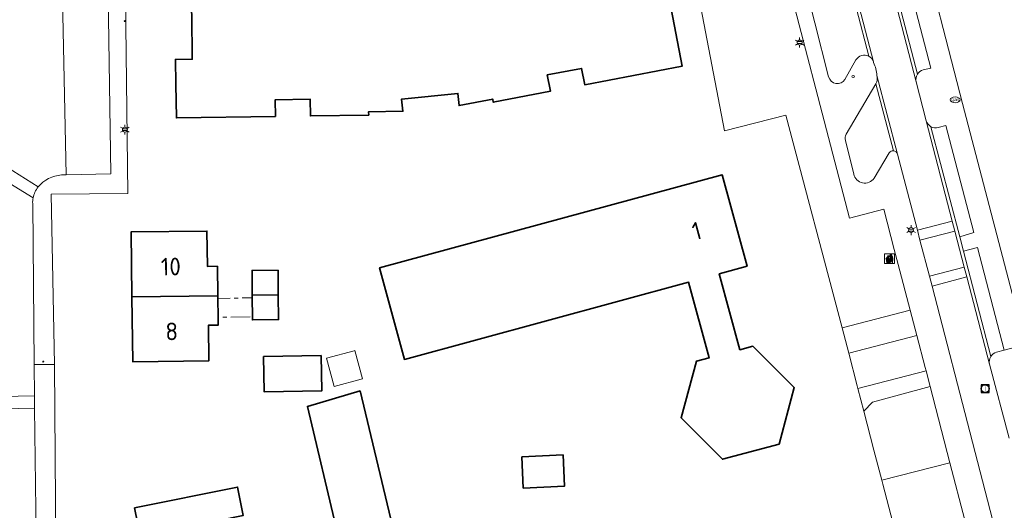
# Model space of a CAD drawing. Header units: metres. Extents: x 140853 to 145288, y 474558 to 480269.
# Tile 349 of 428: x 144095 to 144195, y 478795 to 478845. Entities that reach past the tile are written whole.
import ezdxf
from ezdxf.enums import TextEntityAlignment as Align

# ---------------------------------------------------------------- set-up
doc = ezdxf.new("R2010")
doc.units = ezdxf.units.M
doc.header["$MEASUREMENT"] = 0
doc.linetypes.add('AM-AS', pattern=[16, 10, -2, 2, -2])
for name, color, linetype, lineweight in [('B-WE-AM-AS_SPOOR_RAIL-G', 10, 'AM-AS', 18), ('B-WE-GR-BEPLANTING_CULTUUR_HEESTERS-G', 90, 'Continuous', 18), ('B-WE-IE-MEUBILAIR_WEGMEUBILAIR-S', 7, 'Continuous', 18), ('B-WE-KL-ET_LS_OV_LICHTMAST-S', 190, 'Continuous', 18), ('B-WE-KL-GAS_PUT-S', 30, 'Continuous', 18), ('B-WE-KL-WATER_BRANDLEIDING_PUT-S', 150, 'Continuous', 18), ('B-WE-OG-BEBOUWING-G', 7, 'Continuous', 35), ('B-WE-OG-BEBOUWING_BIJGEBOUW-G', 7, 'Continuous', 18), ('B-WE-OG-BEBOUWING_HUISNUMMER-T18', 10, 'Continuous', 18), ('B-WE-OG-TERREIN_ERF-G', 7, 'Continuous', 18), ('B-WE-RI-GWA_RIOOLPUT-S', 30, 'Continuous', 18), ('B-WE-VH-GOOT-G', 170, 'Continuous', 18), ('B-WE-VH-VERHARDING_BETONSTRAATSTEEN-G', 252, 'Continuous', 18), ('B-WE-VH-VERHARDING_STRAATBAKSTEEN-G', 252, 'Continuous', 18), ('B-WE-VH-VERHARDING_TEGEL-G', 252, 'Continuous', 18), ('X-XX-XX-ALGEMEEN-S', 7, 'Continuous', 18)]:
    doc.layers.add(name, color=color, linetype=linetype, lineweight=lineweight)
doc.styles.add('NLCS-ISO', font='txt')

# ---------------------------------------------------------------- blocks, each defined once
blk = doc.blocks.new('SIE-AFVAL APART PLAATS-SO')
h = blk.add_hatch(color=256)
h.dxf.hatch_style = 1
h.paths.add_polyline_path([(-0.09, 0.09), (-1.76, 0.09, 0.819081), (-1.79, -0.08), (-1.41, -2.17, 0.36153), (-1.37, -2.2), (-0.47, -2.2, 0.36153), (-0.44, -2.17), (-0.05, -0.08, 0.819081)])
h.paths.add_polyline_path([(-0.16, -0.09), (-0.2, -0.31), (-0.49, -0.31), (-0.47, -0.09)], flags=16)
h.paths.add_polyline_path([(-0.56, -0.09), (-0.58, -0.31), (-0.88, -0.31), (-0.88, -0.09)], flags=16)
h.paths.add_polyline_path([(-0.22, -0.4), (-0.28, -0.72), (-0.53, -0.72), (-0.5, -0.4)], flags=16)
h.paths.add_polyline_path([(-0.59, -0.4), (-0.61, -0.72), (-0.88, -0.72), (-0.88, -0.4)], flags=16)
h.paths.add_polyline_path([(-0.96, -0.09), (-0.96, -0.31), (-1.27, -0.31), (-1.29, -0.09)], flags=16)
h.paths.add_polyline_path([(-0.96, -0.4), (-0.96, -0.72), (-1.23, -0.72), (-1.26, -0.4)], flags=16)
h.paths.add_polyline_path([(-0.29, -0.81), (-0.34, -1.07), (-0.57, -1.07), (-0.54, -0.81)], flags=16)
h.paths.add_polyline_path([(-0.62, -0.81), (-0.65, -1.07), (-0.88, -1.07), (-0.88, -0.81)], flags=16)
h.paths.add_polyline_path([(-0.96, -0.81), (-0.96, -1.07), (-1.2, -1.07), (-1.22, -0.81)], flags=16)
h.paths.add_polyline_path([(-1.35, -0.31), (-1.65, -0.31), (-1.69, -0.09), (-1.37, -0.09)], flags=16)
h.paths.add_polyline_path([(-1.34, -0.4), (-1.31, -0.72), (-1.57, -0.72), (-1.63, -0.4)], flags=16)
h.paths.add_polyline_path([(-0.36, -1.16), (-0.41, -1.42), (-0.6, -1.42), (-0.57, -1.16)], flags=16)
h.paths.add_polyline_path([(-0.66, -1.16), (-0.68, -1.42), (-0.88, -1.42), (-0.88, -1.16)], flags=16)
h.paths.add_polyline_path([(-1.31, -0.81), (-1.28, -1.07), (-1.5, -1.07), (-1.55, -0.81)], flags=16)
h.paths.add_polyline_path([(-0.96, -1.16), (-0.96, -1.42), (-1.17, -1.42), (-1.19, -1.16)], flags=16)
h.paths.add_polyline_path([(-0.42, -1.52), (-0.47, -1.77), (-0.63, -1.77), (-0.61, -1.52)], flags=16)
h.paths.add_polyline_path([(-1.27, -1.16), (-1.25, -1.42), (-1.44, -1.42), (-1.49, -1.16)], flags=16)
h.paths.add_polyline_path([(-0.69, -1.52), (-0.71, -1.77), (-0.88, -1.77), (-0.88, -1.52)], flags=16)
h.paths.add_polyline_path([(-0.96, -1.52), (-0.96, -1.77), (-1.13, -1.77), (-1.16, -1.52)], flags=16)
h.paths.add_polyline_path([(-1.24, -1.52), (-1.22, -1.77), (-1.37, -1.77), (-1.42, -1.52)], flags=16)
h.paths.add_polyline_path([(-0.49, -1.88), (-0.54, -2.12), (-0.66, -2.12), (-0.64, -1.88)], flags=16)
h.paths.add_polyline_path([(-0.72, -1.88), (-0.74, -2.12), (-0.88, -2.12), (-0.88, -1.88)], flags=16)
h.paths.add_polyline_path([(-0.96, -1.88), (-0.96, -2.12), (-1.1, -2.12), (-1.13, -1.88)], flags=16)
h.paths.add_polyline_path([(-1.21, -1.88), (-1.18, -2.12), (-1.31, -2.12), (-1.36, -1.88)], flags=16)
h.paths.add_polyline_path([(-0.19, 0.8, -0.01173), (-0.3, 0.8, -0.148797), (-0.42, 1.04, -0.136076), (-0.7, 0.88), (-0.78, 0.86, -0.038293), (-1.14, 0.98), (-1.19, 0.83, -0.243822), (-1.57, 0.47, 0.344326), (-1, 0.24, -0.139345), (-0.6, 0.24, 0.618436), (-0.56, 0.28, -0.441494), (-0.47, 0.46, 0.309048)])
h.paths.add_polyline_path([(-0.49, 0.53, 0.351556), (-0.64, 0.32, 0.121061), (-1.02, 0.31, -0.288745), (-1.45, 0.43, 0.203599), (-1.12, 0.8), (-1.09, 0.88, 0.083075), (-0.28, 0.73, -0.242261)], flags=16)
h.paths.add_polyline_path([(-0.4, 0.8, -0.023345), (-0.63, 0.83, 0.07081), (-0.46, 0.92, 0.059965)], flags=16)
h.paths.add_polyline_path([(1.12, 1.49), (-1.07, 1.49, 0.860559), (-1.08, 1.43), (0.29, 1.01, -0.146703), (0.53, 0.29, 0.421968), (0.56, 0.26), (1.59, 0.32, 0.450293), (1.62, 0.36, 0.122241)])
h.paths.add_polyline_path([(0.26, 1.95, 1), (1.06, 1.95, 1)])
h.paths.add_polyline_path([(1.65, 0.16, 0.429303), (1.62, 0.2), (0.54, 0.25, 0.38429), (0.51, 0.22), (0.16, -2.14, 0.83726), (0.21, -2.16), (0.99, -0.76, -0.688204), (1.05, -0.77), (1.36, -2.13, 0.84934), (1.42, -2.13)])
for p, q in [((-0.09, 0.09), (-1.76, 0.09)), ((-1.41, -2.17), (-1.79, -0.08)), ((-1.37, -0.09), (-1.69, -0.09)), ((-1.65, -0.31), (-1.69, -0.09)), ((-1.65, -0.31), (-1.35, -0.31)), ((-1.63, -0.4), (-1.34, -0.4)), ((-1.57, -0.72), (-1.63, -0.4)), ((-1.57, -0.72), (-1.31, -0.72)), ((-1.55, -0.81), (-1.31, -0.81)), ((-1.5, -1.07), (-1.55, -0.81)), ((-1.5, -1.07), (-1.28, -1.07)), ((-1.49, -1.16), (-1.27, -1.16)), ((-1.44, -1.42), (-1.49, -1.16)), ((-1.44, -1.42), (-1.25, -1.42)), ((-1.42, -1.52), (-1.24, -1.52)), ((-1.37, -1.77), (-1.42, -1.52)), ((-1.37, -1.77), (-1.22, -1.77)), ((-1.37, -2.2), (-0.47, -2.2)), ((-1.31, -2.12), (-1.36, -1.88)), ((-1.36, -1.88), (-1.21, -1.88)), ((-1.31, -2.12), (-1.18, -2.12)), ((-0.96, -0.09), (-1.29, -0.09)), ((-1.27, -0.31), (-0.96, -0.31)), ((-1.26, -0.4), (-0.96, -0.4)), ((-1.23, -0.72), (-0.96, -0.72)), ((-1.22, -0.81), (-0.96, -0.81)), ((-1.2, -1.07), (-0.96, -1.07)), ((-1.19, -1.16), (-0.96, -1.16)), ((-1.17, -1.42), (-0.96, -1.42)), ((-1.16, -1.52), (-0.96, -1.52)), ((-1.13, -1.77), (-0.96, -1.77)), ((-1.13, -1.88), (-0.96, -1.88)), ((-1.1, -2.12), (-0.96, -2.12)), ((-0.96, -0.09), (-0.96, -0.31)), ((-0.96, -0.4), (-0.96, -0.72)), ((-0.96, -0.81), (-0.96, -1.07)), ((-0.96, -1.16), (-0.96, -1.42)), ((-0.96, -1.52), (-0.96, -1.77)), ((-0.96, -1.88), (-0.96, -2.12)), ((-0.88, -0.09), (-0.88, -0.31)), ((-0.56, -0.09), (-0.88, -0.09)), ((-0.88, -0.31), (-0.58, -0.31)), ((-0.88, -0.4), (-0.88, -0.72)), ((-0.88, -0.4), (-0.59, -0.4)), ((-0.88, -0.72), (-0.61, -0.72)), ((-0.88, -0.81), (-0.62, -0.81)), ((-0.88, -0.81), (-0.88, -1.07)), ((-0.88, -1.07), (-0.65, -1.07)), ((-0.88, -1.16), (-0.66, -1.16)), ((-0.88, -1.16), (-0.88, -1.42)), ((-0.88, -1.42), (-0.68, -1.42)), ((-0.88, -1.52), (-0.69, -1.52)), ((-0.88, -1.52), (-0.88, -1.77)), ((-0.88, -1.77), (-0.71, -1.77)), ((-0.88, -1.88), (-0.88, -2.12)), ((-0.88, -1.88), (-0.72, -1.88)), ((-0.88, -2.12), (-0.74, -2.12)), ((-0.66, -2.12), (-0.54, -2.12)), ((-0.64, -1.88), (-0.49, -1.88)), ((-0.63, -1.77), (-0.47, -1.77)), ((-0.61, -1.52), (-0.42, -1.52)), ((-0.6, -1.42), (-0.41, -1.42)), ((-0.57, -1.07), (-0.34, -1.07)), ((-0.57, -1.16), (-0.36, -1.16)), ((-0.54, -0.81), (-0.29, -0.81)), ((-0.54, -2.12), (-0.49, -1.88)), ((-0.53, -0.72), (-0.28, -0.72)), ((-0.5, -0.4), (-0.22, -0.4)), ((-0.49, -0.31), (-0.2, -0.31)), ((-0.16, -0.09), (-0.47, -0.09)), ((-0.47, -1.77), (-0.42, -1.52)), ((-0.44, -2.17), (-0.05, -0.08)), ((-0.41, -1.42), (-0.36, -1.16)), ((-0.34, -1.07), (-0.29, -0.81)), ((-0.28, -0.72), (-0.22, -0.4)), ((-0.2, -0.31), (-0.16, -0.09))]:
    blk.add_line(p, q)
blk.add_lwpolyline([(-2.5, -2.5), (2.5, -2.5), (2.5, 2.5), (-2.5, 2.5)], close=True)
for points in [[(-0.78, 0.86, -0.038293), (-1.14, 0.98), (-1.19, 0.83, -0.243822), (-1.57, 0.47, 0.344326), (-1, 0.24, -0.139345), (-0.6, 0.24, 0.618436), (-0.56, 0.28, -0.441494), (-0.47, 0.46, 0.309048), (-0.19, 0.8, -0.01173), (-0.3, 0.8, -0.01173)], [(-0.78, 0.86), (-0.7, 0.88, 0.136076), (-0.42, 1.04, 0.156405), (-0.29, 0.79)], [(-0.78, 0.86), (-0.7, 0.88, 0.136076), (-0.42, 1.04, 0.148797), (-0.3, 0.8, 0.148797)], [(-0.63, 0.83, 0.07081), (-0.46, 0.92, 0.059965), (-0.4, 0.8, 0.059965)], [(-0.4, 0.8, -0.023345), (-0.63, 0.83)]]:
    blk.add_lwpolyline(points, format="xyb")
for points in [[(-1.09, 0.88), (-1.12, 0.8, -0.203599), (-1.45, 0.43, 0.288745), (-1.02, 0.31, -0.121061), (-0.64, 0.32, -0.351556), (-0.49, 0.53, 0.242261), (-0.28, 0.73, -0.083075)], [(-1.07, 1.49), (1.12, 1.49, -0.122241), (1.62, 0.36, -0.450293), (1.59, 0.32), (0.56, 0.26, -0.421968), (0.53, 0.29, 0.146703), (0.29, 1.01), (-1.08, 1.43, -0.860559)], [(0.54, 0.25), (1.62, 0.2, -0.429303), (1.65, 0.16), (1.42, -2.13, -0.84934), (1.36, -2.13), (1.05, -0.77, 0.688204), (0.99, -0.76), (0.21, -2.16, -0.83726), (0.16, -2.14), (0.51, 0.22, -0.38429)]]:
    blk.add_lwpolyline(points, format="xyb", close=True)
for points in [[(-1.35, -0.31), (-1.37, -0.09)], [(-1.31, -0.72), (-1.34, -0.4)], [(-1.28, -1.07), (-1.31, -0.81)], [(-1.27, -0.31), (-1.29, -0.09)], [(-1.25, -1.42), (-1.27, -1.16)], [(-1.23, -0.72), (-1.26, -0.4)], [(-1.22, -1.77), (-1.24, -1.52)], [(-1.2, -1.07), (-1.22, -0.81)], [(-1.18, -2.12), (-1.21, -1.88)], [(-1.17, -1.42), (-1.19, -1.16)], [(-1.18, -2.2), (-1.18, -2.2)], [(-1.13, -1.77), (-1.16, -1.52)], [(-1.1, -2.12), (-1.13, -1.88)], [(-0.74, -2.12), (-0.72, -1.88)], [(-0.71, -1.77), (-0.69, -1.52)], [(-0.68, -1.42), (-0.66, -1.16)], [(-0.66, -2.12), (-0.64, -1.88)], [(-0.65, -1.07), (-0.62, -0.81)], [(-0.63, -1.77), (-0.61, -1.52)], [(-0.61, -0.72), (-0.59, -0.4)], [(-0.6, -1.42), (-0.57, -1.16)], [(-0.58, -0.31), (-0.56, -0.09)], [(-0.57, -1.07), (-0.54, -0.81)], [(-0.53, -0.72), (-0.5, -0.4)], [(-0.49, -0.31), (-0.47, -0.09)]]:
    blk.add_lwpolyline(points)
blk.add_circle((0.66, 1.95), 0.401)
for centre, radius, start, end in [((-1.76, 0), 0.0869, 90, 247.281), ((-0.09, 0), 0.0869, 292.719, 90), ((-1.37, -2.17), 0.0318, 190.4943, 270), ((-0.47, -2.17), 0.0318, 270, 349.5057)]:
    blk.add_arc(centre, radius, start, end)
blk = doc.blocks.new('SIE-WEG_AFVALBAK_TYPE_01')
for radius in [0.25, 0.156]:
    blk.add_circle((0, 0), radius)
blk = doc.blocks.new('B-SIE-WEG_LICHTMAST-SO')
at = {"ltscale": 0.1}
for p, q in [((-1.1, 0.63), (-2.19, 1.27)), ((0, 1.27), (0, 2.53)), ((1.1, 0.63), (2.19, 1.27)), ((-1.1, -0.63), (-2.19, -1.27)), ((0, -1.27), (0, -2.53)), ((1.1, -0.63), (2.19, -1.27))]:
    blk.add_line(p, q, dxfattribs=at)
at = {"flags": 128}
for points in [[(-1.16, 0.5), (1.16, 0.5)], [(-1.16, -0.5), (1.16, -0.5)]]:
    blk.add_lwpolyline(points, dxfattribs=at)
at = {"ltscale": 0.1}
blk.add_circle((0, 0), 1.27, dxfattribs=at)
at = {"style": 'NLCS-ISO'}
blk.add_attdef('TYPE', text='', height=1.8, dxfattribs=at).set_placement((0, 2.53), align=Align.BOTTOM_CENTER)
blk = doc.blocks.new('SKL-GAS_PUT-SO')
at = {"color": 0, "linetype": 'ByBlock', "lineweight": 18}
blk.add_ellipse((0, 0), major_axis=(2.5, 0), ratio=0.601255, dxfattribs=at)
at = {"color": 0, "linetype": 'ByBlock', "lineweight": 18, "style": 'NLCS-ISO'}
blk.add_text('gas', height=1.8, dxfattribs=at).set_placement((0.12, 0.3), align=Align.MIDDLE_CENTER)
blk = doc.blocks.new('SIE-WEG_STRAATPOT_BRANDKRAAN-SO')
blk.add_ellipse((0, 0), major_axis=(-0.729, 0), ratio=0.685994)
at = {"style": 'NLCS-ISO'}
blk.add_text('BR', height=0.4, dxfattribs=at).set_placement((-0.3, -0.15))
blk = doc.blocks.new('SRI-PUT_INSPECTIE-SO')
at = {"lineweight": -3, "flags": 128}
blk.add_lwpolyline([(-2, -2), (2, -2), (2, 2), (-2, 2)], close=True, dxfattribs=at)
at = {"lineweight": -3, "ltscale": 1.5}
blk.add_circle((0, 0), 2, dxfattribs=at)
at = {"ltscale": 0.1, "style": 'NLCS-ISO'}
blk.add_text('I', height=2.5, dxfattribs=at).set_placement((0, -0.01), align=Align.MIDDLE_CENTER)

msp = doc.modelspace()

# ---------------------------------------------------------------- linework, layer by layer
at = {"layer": 'B-WE-AM-AS_SPOOR_RAIL-G', "ltscale": 0.2, "flags": 128}
msp.add_lwpolyline([(144114.811, 478816.398), (144114.839, 478814.482), (144118.334, 478814.511), (144118.318, 478816.459), (144114.811, 478816.398)], close=True, dxfattribs=at)
at = {"layer": 'B-WE-GR-BEPLANTING_CULTUUR_HEESTERS-G', "ltscale": 0.2, "flags": 128}
msp.add_lwpolyline([(144156.937, 478883.048), (144166.445, 478833.455), (144172.682, 478835.074), (144178.418, 478813.382), (144185.342, 478815.206), (144184.132, 478819.859), (144183.733, 478821.391), (144182.668, 478825.485), (144179.174, 478824.577), (144171.45, 478854.199)], dxfattribs=at)
for points in [[(144178.93, 478811.446), (144179.093, 478810.829), (144186.014, 478812.623), (144185.342, 478815.206), (144178.418, 478813.382), (144178.93, 478811.446)], [(144180.61, 478804.92), (144181.503, 478805.841), (144187.38, 478807.414), (144186.966, 478809.016), (144180.007, 478807.216), (144180.61, 478804.92)], [(144187.38, 478807.414), (144181.503, 478805.841), (144180.61, 478804.92), (144181.656, 478800.941), (144182.462, 478797.874), (144189.385, 478799.664), (144187.38, 478807.414)]]:
    msp.add_lwpolyline(points, close=True, dxfattribs=at)
at = {"layer": 'B-WE-OG-BEBOUWING-G', "ltscale": 0.2, "flags": 128}
msp.add_lwpolyline([(144112.103, 478847.854), (144112.153, 478844.636), (144112.202, 478841.437), (144112.212, 478840.762), (144110.497, 478840.736), (144110.535, 478838.212), (144110.586, 478834.787), (144120.681, 478834.933), (144120.67, 478836.633), (144124.23, 478836.684), (144124.248, 478834.985), (144130.184, 478835.07), (144130.179, 478835.4), (144133.662, 478835.451), (144133.535, 478836.694), (144139.264, 478837.282), (144139.392, 478836.04), (144142.813, 478836.696), (144142.875, 478836.372), (144148.699, 478837.488), (144148.379, 478839.158), (144151.875, 478839.828), (144152.195, 478838.158), (144162.125, 478840.061), (144161.48, 478843.425), (144161.005, 478845.905)], dxfattribs=at)
for points in [[(144168.727, 478819.663), (144166.199, 478828.976), (144131.293, 478819.497), (144133.822, 478810.184), (144162.774, 478818.046), (144164.868, 478810.333), (144163.566, 478809.986), (144162.009, 478804.233), (144166.226, 478800.021), (144171.984, 478801.557), (144173.542, 478807.31), (144169.325, 478811.522), (144167.999, 478811.169), (144165.9, 478818.896), (144168.727, 478819.663)], [(144114.807, 478816.667), (144114.763, 478819.665), (144113.758, 478819.65), (144113.704, 478823.26), (144105.98, 478823.159), (144106.066, 478816.553), (144114.807, 478816.667)], [(144120.975, 478816.748), (144120.954, 478819.263), (144118.295, 478819.246), (144118.316, 478816.728), (144120.975, 478816.748)], [(144114.807, 478816.667), (144106.066, 478816.553), (144106.153, 478809.947), (144113.9, 478810.049), (144113.846, 478813.658), (144114.851, 478813.673), (144114.839, 478814.482), (144114.811, 478816.398), (144114.807, 478816.667)], [(144120.975, 478816.748), (144118.316, 478816.728), (144118.318, 478816.459), (144118.334, 478814.511), (144118.337, 478814.211), (144120.996, 478814.233), (144120.975, 478816.748)], [(144125.349, 478810.592), (144119.47, 478810.474), (144119.547, 478806.869), (144125.421, 478806.987), (144125.349, 478810.592)], [(144126.983, 478792.613), (144132.422, 478793.911), (144129.302, 478806.976), (144123.933, 478805.386), (144126.983, 478792.613)], [(144145.777, 478800.269), (144145.92, 478797.072), (144150.126, 478797.261), (144149.983, 478800.458), (144145.777, 478800.269)], [(144115.599, 478790.158), (144114.867, 478793.785), (144117.406, 478794.298), (144116.824, 478797.179), (144106.326, 478795.059), (144107.329, 478790.09), (144106.349, 478789.892), (144106.635, 478788.477), (144114.565, 478790.079), (144114.59, 478789.954), (144115.599, 478790.158)]]:
    msp.add_lwpolyline(points, close=True, dxfattribs=at)
at = {"layer": 'B-WE-OG-BEBOUWING_BIJGEBOUW-G', "ltscale": 0.2, "flags": 128}
msp.add_lwpolyline([(144128.709, 478811.066), (144125.897, 478810.307), (144126.675, 478807.428), (144129.409, 478808.167), (144129.554, 478808.206), (144128.776, 478811.084), (144128.709, 478811.066)], close=True, dxfattribs=at)
at = {"layer": 'B-WE-OG-TERREIN_ERF-G', "ltscale": 0.2, "flags": 128}
for points in [[(144184.001, 478792.023), (144182.564, 478797.488), (144182.462, 478797.874), (144181.656, 478800.941), (144180.61, 478804.92), (144180.007, 478807.216), (144179.937, 478807.492), (144179.093, 478810.829), (144178.93, 478811.446), (144178.418, 478813.382), (144172.682, 478835.074), (144166.445, 478833.455), (144156.937, 478883.048)], [(144105.052, 478875.557), (144105.633, 478827.086), (144097.836, 478827.026), (144098.182, 478809.662), (144098.421, 478776.984)], [(144186.149, 478853.796), (144190.695, 478836.243), (144197.085, 478811.708), (144197.377, 478810.588), (144198.41, 478806.559), (144198.41, 478806.559), (144199.338, 478802.831), (144199.042, 478802.774), (144202.324, 478789.942), (144205.056, 478779.475), (144206.497, 478779.037), (144207.834, 478778.444), (144251.31, 478789.993), (144251.358, 478789.898), (144272.782, 478795.553), (144276.457, 478796.533), (144275.846, 478798.859), (144273.455, 478807.954), (144273.363, 478807.931), (144268.57, 478826.198), (144263.749, 478845.053)], [(144161.005, 478845.905), (144161.48, 478843.425), (144162.125, 478840.061), (144152.195, 478838.158), (144151.875, 478839.828), (144148.379, 478839.158), (144148.699, 478837.488), (144142.875, 478836.372), (144142.813, 478836.696), (144139.392, 478836.04), (144139.264, 478837.282), (144133.535, 478836.694), (144133.662, 478835.451), (144130.179, 478835.4), (144130.184, 478835.07), (144124.248, 478834.985), (144124.23, 478836.684), (144120.67, 478836.633), (144120.681, 478834.933), (144110.586, 478834.787), (144110.535, 478838.212), (144110.497, 478840.736), (144112.212, 478840.762), (144112.202, 478841.437), (144112.153, 478844.636), (144112.103, 478847.854)]]:
    msp.add_lwpolyline(points, dxfattribs=at)
for points in [[(144162.774, 478818.046), (144133.822, 478810.184), (144131.293, 478819.497), (144166.199, 478828.976), (144168.727, 478819.663), (144165.9, 478818.896), (144167.999, 478811.169), (144169.325, 478811.522), (144173.542, 478807.31), (144171.984, 478801.557), (144166.226, 478800.021), (144162.009, 478804.233), (144163.566, 478809.986), (144164.868, 478810.333), (144162.774, 478818.046)], [(144106.066, 478816.553), (144105.98, 478823.159), (144113.704, 478823.26), (144113.758, 478819.65), (144114.763, 478819.665), (144114.807, 478816.667), (144114.811, 478816.398), (144114.839, 478814.482), (144114.851, 478813.673), (144113.846, 478813.658), (144113.9, 478810.049), (144106.153, 478809.947), (144106.066, 478816.553)], [(144118.316, 478816.728), (144118.295, 478819.246), (144120.954, 478819.263), (144120.975, 478816.748), (144120.996, 478814.233), (144118.337, 478814.211), (144118.334, 478814.511), (144118.318, 478816.459), (144118.316, 478816.728)], [(144125.349, 478810.592), (144125.421, 478806.987), (144119.547, 478806.869), (144119.47, 478810.474), (144125.349, 478810.592)], [(144126.983, 478792.613), (144123.933, 478805.386), (144129.302, 478806.976), (144132.422, 478793.911), (144126.983, 478792.613)], [(144145.777, 478800.269), (144149.983, 478800.458), (144150.126, 478797.261), (144145.92, 478797.072), (144145.777, 478800.269)], [(144106.635, 478788.477), (144106.349, 478789.892), (144107.329, 478790.09), (144106.326, 478795.059), (144116.824, 478797.179), (144117.406, 478794.298), (144114.867, 478793.785), (144115.599, 478790.158), (144114.59, 478789.954), (144115.27, 478786.586), (144117.24, 478786.984), (144117.824, 478784.093), (144107.924, 478782.093), (144106.635, 478788.477)]]:
    msp.add_lwpolyline(points, close=True, dxfattribs=at)
at = {"layer": 'B-WE-VH-GOOT-G', "ltscale": 0.2, "flags": 128}
for points in [[(144174.939, 478878.297), (144177.487, 478856.556), (144177.676, 478855.617), (144181.607, 478840.478)], [(144182.275, 478852.66), (144185.944, 478838.445)], [(144181.965, 478839.101), (144184.065, 478831.079)], [(144186.991, 478834.491), (144189.642, 478824.26)], [(144189.642, 478824.26), (144189.907, 478823.241)], [(144189.907, 478823.241), (144190.862, 478819.59)], [(144190.862, 478819.59), (144191.134, 478818.581)], [(144191.134, 478818.581), (144193.432, 478809.71)]]:
    msp.add_lwpolyline(points, dxfattribs=at)
at = {"layer": 'B-WE-VH-VERHARDING_BETONSTRAATSTEEN-G', "ltscale": 0.2, "flags": 128}
for points in [[(144093.288, 478829.781), (144096.492, 478827.744), (144096.492, 478827.744, -0.1997013), (144098.9, 478828.967), (144098.9, 478828.967), (144099.107, 478828.977), (144099.364, 478828.982), (144098.419, 478874.59), (144099.031, 478874.59), (144099.031, 478875.19), (144099.031, 478875.19, -0.1430026), (144098.943, 478875.401), (144098.943, 478875.401, -0.2700771), (144099.208, 478876.1), (144099.208, 478876.1), (144095.681, 478881.274), (144095.681, 478881.274, -0.1647347), (144095.499, 478881.614), (144095.499, 478881.614), (144095.2, 478896.98), (144095.136, 478899.032), (144094.978, 478906.33), (144094.081, 478910.761)], [(144177.366, 478855.562), (144181.122, 478841.053), (144181.122, 478841.053, -0.2095257), (144181.607, 478840.478), (144181.607, 478840.478), (144181.623, 478840.418), (144181.623, 478840.418, -0.0775434), (144181.965, 478839.101), (144181.965, 478839.101, -0.1980733), (144181.848, 478838.258), (144181.848, 478838.258), (144183.645, 478831.429), (144183.645, 478831.429, -0.3142857), (144184.065, 478831.079), (144184.065, 478831.079), (144186.08, 478823.347), (144189.642, 478824.26), (144189.907, 478823.241), (144190.862, 478819.59), (144191.134, 478818.581), (144187.577, 478817.637), (144195.816, 478785.877)], [(144184.276, 478852.148), (144187.452, 478839.858), (144186.685, 478839.676), (144186.685, 478839.676, 0.1815211), (144186.087, 478839.221), (144186.087, 478839.221, 0.192135), (144185.944, 478838.445), (144185.944, 478838.445), (144186.991, 478834.491), (144186.991, 478834.491, 0.2033829), (144187.464, 478833.887), (144187.464, 478833.887, 0.1979326), (144188.207, 478833.804), (144188.207, 478833.804), (144188.964, 478834.014), (144191.829, 478823.092), (144190.395, 478822.666), (144190.77, 478821.22), (144192.214, 478821.574), (144194.923, 478811.131), (144197.085, 478811.708), (144197.085, 478811.708), (144190.695, 478836.243), (144186.149, 478853.796)], [(144195.437, 478802.157), (144193.432, 478809.71), (144193.432, 478809.71, -0.1933353), (144193.552, 478810.465), (144193.552, 478810.465), (144190.77, 478821.22), (144190.395, 478822.666), (144187.464, 478833.887), (144187.464, 478833.887, -0.2033829), (144186.991, 478834.491), (144186.991, 478834.491), (144185.944, 478838.445), (144185.944, 478838.445, -0.192135), (144186.087, 478839.221), (144186.087, 478839.221), (144182.761, 478852.048)], [(144197.085, 478811.708), (144194.923, 478811.131), (144194.155, 478810.926), (144194.155, 478810.926, 0.1915785), (144193.552, 478810.465), (144193.552, 478810.465, 0.1933353), (144193.432, 478809.71), (144193.432, 478809.71), (144195.437, 478802.157)]]:
    msp.add_lwpolyline(points, format="xyb", dxfattribs=at)
for points in [[(144170.826, 478872.315), (144172.843, 478855.505), (144177.04, 478838.953), (144177.04, 478838.953, 0.6549254), (144178.692, 478838.705), (144178.692, 478838.705), (144179.827, 478840.678), (144179.827, 478840.678, -0.4117185), (144181.122, 478841.053), (144181.122, 478841.053), (144177.366, 478855.562), (144177.21, 478856.288), (144174.699, 478877.566), (144170.992, 478872.973), (144170.992, 478872.973, 0.2308782), (144170.826, 478872.315)], [(144098.419, 478874.59), (144099.364, 478828.982), (144103.904, 478829.072), (144103.27, 478872.185), (144103.216, 478875.63), (144099.431, 478875.04), (144099.431, 478875.04, -0.2756171), (144099.031, 478875.19), (144099.031, 478875.19), (144099.031, 478874.59), (144098.419, 478874.59)], [(144186.685, 478839.676), (144187.452, 478839.858), (144184.276, 478852.148), (144183.496, 478851.945), (144183.496, 478851.945, -0.1863574), (144182.761, 478852.048), (144182.761, 478852.048), (144186.087, 478839.221), (144186.087, 478839.221, -0.1815211), (144186.685, 478839.676)], [(144181.848, 478838.258), (144178.831, 478833.126), (144178.831, 478833.126, 0.2119461), (144178.751, 478832.466), (144178.751, 478832.466), (144179.609, 478829.055), (144179.609, 478829.055, 0.6648087), (144181.679, 478828.641), (144181.679, 478828.641), (144183.212, 478831.224), (144183.212, 478831.224, -0.2698573), (144183.645, 478831.429), (144183.645, 478831.429), (144181.848, 478838.258)], [(144190.395, 478822.666), (144191.829, 478823.092), (144188.964, 478834.014), (144188.207, 478833.804), (144188.207, 478833.804, -0.1979326), (144187.464, 478833.887), (144187.464, 478833.887), (144190.395, 478822.666)], [(144096.492, 478827.744), (144093.288, 478829.781), (144093.288, 478829.781, 0.0574396), (144092.747, 478828.65), (144092.747, 478828.65), (144095.993, 478826.64), (144095.993, 478826.64, -0.1041737), (144096.492, 478827.744)], [(144092.747, 478828.65, 0.068353), (144092.493, 478827.01), (144092.493, 478827.01), (144092.808, 478806.396), (144096.12, 478806.463), (144096.092, 478809.666), (144095.95, 478826.068), (144095.95, 478826.068, -0.0611064), (144095.993, 478826.64), (144095.993, 478826.64), (144092.747, 478828.65)], [(144190.77, 478821.22), (144193.552, 478810.465), (144193.552, 478810.465, -0.1915785), (144194.155, 478810.926), (144194.155, 478810.926), (144194.923, 478811.131), (144192.214, 478821.574), (144190.77, 478821.22)], [(144092.069, 478803.493), (144090.952, 478793.414), (144090.204, 478793.523), (144090.131, 478791.835), (144090.895, 478791.87), (144090.88, 478792.167), (144094.142, 478792.197), (144094.141, 478792.297), (144096.318, 478792.298), (144096.129, 478805.203), (144092.81, 478805.141), (144092.828, 478804.475), (144092.828, 478804.475, -0.3590576), (144092.069, 478803.493)]]:
    msp.add_lwpolyline(points, format="xyb", close=True, dxfattribs=at)
for points in [[(144189.907, 478823.241), (144189.642, 478824.26), (144186.08, 478823.347), (144186.346, 478822.311), (144189.907, 478823.241)], [(144186.346, 478822.311), (144187.303, 478818.661), (144190.862, 478819.59), (144189.907, 478823.241), (144186.346, 478822.311)], [(144187.577, 478817.637), (144191.134, 478818.581), (144190.862, 478819.59), (144187.303, 478818.661), (144187.577, 478817.637)], [(144179.937, 478807.492), (144180.007, 478807.216), (144186.966, 478809.016), (144186.889, 478809.352), (144186.014, 478812.623), (144179.093, 478810.829), (144179.937, 478807.492)], [(144092.81, 478805.141), (144096.129, 478805.203), (144096.12, 478806.463), (144092.808, 478806.396), (144092.81, 478805.141)], [(144182.462, 478797.874), (144182.564, 478797.488), (144184.001, 478792.023), (144190.901, 478793.807), (144189.385, 478799.664), (144182.462, 478797.874)]]:
    msp.add_lwpolyline(points, close=True, dxfattribs=at)
at = {"layer": 'B-WE-VH-VERHARDING_STRAATBAKSTEEN-G', "ltscale": 0.2, "flags": 128}
for points in [[(144103.27, 478872.185), (144103.904, 478829.072), (144099.364, 478828.982), (144099.107, 478828.977), (144098.9, 478828.967), (144098.9, 478828.967, 0.1997013), (144096.492, 478827.744), (144096.492, 478827.744, 0.1041737), (144095.993, 478826.64), (144095.993, 478826.64, 0.0611064), (144095.95, 478826.068), (144095.95, 478826.068), (144096.092, 478809.666), (144098.182, 478809.662), (144098.182, 478809.662), (144097.836, 478827.026), (144105.633, 478827.086), (144105.052, 478875.557)], [(144195.816, 478785.877), (144187.577, 478817.637), (144187.303, 478818.661), (144186.346, 478822.311), (144186.08, 478823.347), (144184.065, 478831.079), (144184.065, 478831.079, 0.3142857), (144183.645, 478831.429), (144183.645, 478831.429, 0.2698573), (144183.212, 478831.224), (144183.212, 478831.224), (144181.679, 478828.641), (144181.679, 478828.641, -0.6648087), (144179.609, 478829.055), (144179.609, 478829.055), (144178.751, 478832.466), (144178.751, 478832.466, -0.2119461), (144178.831, 478833.126), (144178.831, 478833.126), (144181.848, 478838.258), (144181.848, 478838.258, 0.1980733), (144181.965, 478839.101), (144181.965, 478839.101, 0.0775434), (144181.623, 478840.418), (144181.623, 478840.418), (144181.607, 478840.478), (144181.607, 478840.478, 0.2095257), (144181.122, 478841.053), (144181.122, 478841.053, 0.4117185), (144179.827, 478840.678), (144179.827, 478840.678), (144178.692, 478838.705), (144178.692, 478838.705, -0.6549254), (144177.04, 478838.953), (144177.04, 478838.953), (144172.843, 478855.505)]]:
    msp.add_lwpolyline(points, format="xyb", dxfattribs=at)
msp.add_lwpolyline([(144171.45, 478854.199), (144179.174, 478824.577), (144182.668, 478825.485), (144183.733, 478821.391), (144184.132, 478819.859), (144185.342, 478815.206), (144186.014, 478812.623), (144186.889, 478809.352), (144186.966, 478809.016), (144187.38, 478807.414), (144189.385, 478799.664), (144190.901, 478793.807), (144195.241, 478777.026)], dxfattribs=at)
at = {"layer": 'B-WE-VH-VERHARDING_TEGEL-G', "ltscale": 0.2, "flags": 128}
msp.add_lwpolyline([(144096.318, 478792.298), (144096.372, 478776.746), (144101.059, 478755.425), (144102.008, 478751.124), (144102.008, 478751.124, 0.0544422), (144102.286, 478750.427), (144102.286, 478750.427), (144104.016, 478750.9), (144098.421, 478776.984), (144098.182, 478809.662), (144096.092, 478809.666), (144096.12, 478806.463), (144096.129, 478805.203), (144096.318, 478792.298)], format="xyb", close=True, dxfattribs=at)

# ---------------------------------------------------------------- block references
at = {"layer": 'B-WE-IE-MEUBILAIR_WEGMEUBILAIR-S', "xscale": 0.2, "yscale": 0.2, "zscale": 0.2}
msp.add_blockref('SIE-AFVAL APART PLAATS-SO', (144183.248, 478820.438), dxfattribs=at)
at = {"layer": 'B-WE-KL-ET_LS_OV_LICHTMAST-S', "xscale": 0.2, "yscale": 0.2, "zscale": 0.2}
for p in [(144174.088, 478842.448), (144105.348, 478833.581), (144185.435, 478823.359)]:
    msp.add_blockref('B-SIE-WEG_LICHTMAST-SO', p, dxfattribs=at)
at = {"layer": 'B-WE-KL-GAS_PUT-S', "xscale": 0.2, "yscale": 0.2, "zscale": 0.2}
msp.add_blockref('SKL-GAS_PUT-SO', (144189.933, 478836.623), dxfattribs=at)
at = {"layer": 'B-WE-KL-WATER_BRANDLEIDING_PUT-S', "xscale": 0.2, "yscale": 0.2, "zscale": 0.2}
msp.add_blockref('SIE-WEG_STRAATPOT_BRANDKRAAN-SO', (144179.537, 478839), dxfattribs=at)
at = {"layer": 'B-WE-RI-GWA_RIOOLPUT-S', "xscale": 0.2, "yscale": 0.2, "zscale": 0.2}
msp.add_blockref('SRI-PUT_INSPECTIE-SO', (144192.984, 478807.209), dxfattribs=at)
at = {"layer": 'X-XX-XX-ALGEMEEN-S', "xscale": 0.2, "yscale": 0.2, "zscale": 0.2}
for p in [(144105.331, 478844.634), (144097.022, 478809.964)]:
    msp.add_blockref('SIE-WEG_AFVALBAK_TYPE_01', p, dxfattribs=at)

# ---------------------------------------------------------------- texts
at = {"layer": 'B-WE-OG-BEBOUWING_HUISNUMMER-T18', "style": 'NLCS-ISO'}
for s, rotation, p in [('1', 15.2, (144163.603, 478823.272)), ('10', 0.7, (144110.026, 478819.639)), ('8', 0.7, (144110.113, 478813.033))]:
    msp.add_text(s, height=1.8, rotation=rotation, dxfattribs=at).set_placement(p, align=Align.MIDDLE_CENTER)

doc.saveas('drawing.dxf')
